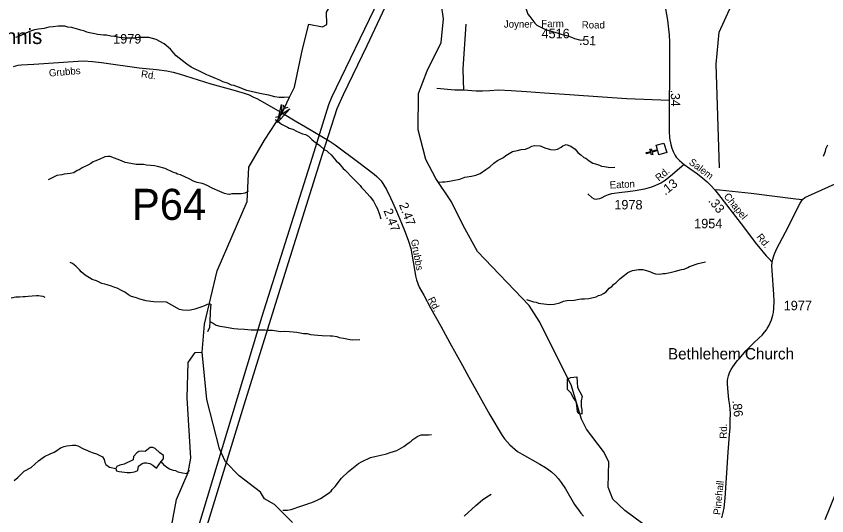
# Model space of a CAD drawing. Extents: x 1547597 to 1699558, y 810033 to 920809.
# Drawn here: x 1655923 to 1666605, y 896662 to 903252 of the extents above; entities that cross this region are included whole.
import ezdxf

# ---------------------------------------------------------------- set-up
doc = ezdxf.new("R2010")
doc.units = 0
for name, color, linetype in [('Exist Civil Demographics Community Label', 7, 'Continuous'), ('Exist Cultural Church CELL', 7, 'Continuous'), ('Exist Cultural Church with Cemetery Label', 7, 'Continuous'), ('Exist Hydrographic Creek Single Shore', 7, 'Continuous'), ('Exist Hydrographic Misc Water Feature', 7, 'Continuous'), ('Exist Road Non-System Type 51', 7, 'Continuous'), ('Exist Road Secondary Mileage Hundredths English Label', 7, 'Continuous'), ('Exist Road Secondary Structure Pipe Attributed CELL', 7, 'Continuous'), ('Exist Road Secondary Structure Pipe CELL', 7, 'Continuous'), ('Exist Road Secondary Structure Pipe Number Label', 7, 'Continuous'), ('Exist Road Secondary Type 41 Attributed', 7, 'Continuous'), ('Exist Road Secondary Type 51 Attributed', 7, 'Continuous'), ('Exist Road Secondary Type 51 Label', 7, 'Continuous'), ('Exist Road Secondary Type 51 Number Label', 7, 'Continuous'), ('Exist Utilities Electrical Transmission Line', 7, 'Continuous')]:
    doc.layers.add(name, color=color, linetype=linetype)

msp = doc.modelspace()

# ---------------------------------------------------------------- linework, layer by layer
at = {"layer": 'Exist Cultural Church CELL'}
msp.add_lwpolyline([(1664392, 901424), (1664377, 901479), (1664304, 901458), (1664312, 901427), (1664297, 901423), (1664288, 901453), (1664230, 901437), (1664226, 901452), (1664284, 901469), (1664275, 901500), (1664290, 901504), (1664299, 901473), (1664372, 901494), (1664357, 901550), (1664459, 901579), (1664495, 901453)], close=True, dxfattribs=at)
at = {"layer": 'Exist Hydrographic Creek Single Shore'}
for points in [[(1665189, 901251), (1665147, 902617), (1665186, 903043), (1665349, 903398), (1665493, 903588), (1665888, 903909), (1666041, 904116), (1666343, 904313), (1666445, 904436), (1666583, 904853), (1666603, 905069), (1666548, 905395), (1666552, 905760), (1666641, 906195), (1666637, 906526), (1666555, 906685), (1666566, 906879), (1666642, 906992), (1666743, 907085), (1667054, 907240), (1667208, 907382)], [(1658374, 898822), (1658404, 899190), (1658570, 899895), (1658965, 900806), (1658987, 901259), (1659196, 901617), (1659421, 901959), (1659526, 902185), (1659589, 902317), (1659694, 902819), (1659778, 903147), (1659958, 903112), (1660018, 903141), (1660010, 903306), (1660120, 903490), (1660176, 903683), (1660160, 903817)], [(1664282, 896483), (1663943, 896730), (1663786, 896881), (1663722, 897040), (1663734, 897374), (1663661, 897510), (1663439, 897804), (1663374, 897936), (1663238, 898389), (1662814, 899228), (1662683, 899437), (1662000, 900147), (1661812, 900489), (1661658, 900801), (1661453, 901110), (1661322, 901362), (1661219, 901755), (1661224, 902231), (1661337, 902531), (1661524, 902904), (1661553, 903219), (1661522, 903430)], [(1657927, 896284), (1658034, 896876), (1658188, 897231), (1658224, 897424), (1658175, 898216), (1658189, 898682), (1658282, 898815), (1658374, 898822)], [(1659564, 896573), (1659325, 896811), (1659193, 896885), (1659144, 896972), (1658863, 897191), (1658682, 897375), (1658601, 897544), (1658433, 898198), (1658374, 898822)], [(1666584, 896614), (1666799, 897144)]]:
    msp.add_lwpolyline(points, dxfattribs=at)
at = {"layer": 'Exist Hydrographic Misc Water Feature'}
for p, q in [((1658474, 899225), (1658468, 899146)), ((1658468, 899146), (1658442, 899090)), ((1658173, 897217), (1658207, 897264))]:
    msp.add_line(p, q, dxfattribs=at)
for points in [[(1662616, 903390), (1662642, 903344), (1662667, 903280), (1662690, 903247), (1662759, 903158), (1662783, 903134), (1662852, 903098), (1662899, 903076), (1663067, 903029), (1663106, 903014), (1663194, 902993), (1663242, 902976), (1663282, 902959), (1663345, 902942), (1663393, 902937)], [(1659526, 902185), (1659454, 902178), (1659390, 902181), (1659330, 902188), (1659251, 902210), (1659177, 902223), (1659133, 902232), (1658964, 902273), (1658928, 902283), (1658865, 902312), (1658825, 902323), (1658793, 902336), (1658761, 902342), (1658706, 902367), (1658646, 902386), (1658614, 902403), (1658531, 902438), (1658481, 902461), (1658435, 902478), (1658400, 902496), (1658229, 902579), (1658170, 902620), (1658032, 902731), (1658000, 902763), (1657957, 902816), (1657872, 902887), (1657767, 902945), (1657672, 902971), (1657608, 902972), (1657528, 902969), (1657488, 902964), (1657408, 902963), (1657380, 902962), (1657284, 902969), (1657256, 902974), (1657216, 902982), (1657168, 902987), (1657112, 903000), (1657072, 903001), (1657032, 903004), (1656993, 903012), (1656961, 903019), (1656889, 903032), (1656853, 903043), (1656813, 903059), (1656774, 903068), (1656718, 903083), (1656650, 903102), (1656602, 903109), (1656563, 903120), (1656475, 903121), (1656410, 903110), (1656354, 903107), (1656290, 903088), (1656258, 903085), (1656218, 903081), (1656162, 903070), (1656098, 903048), (1655977, 902992), (1655912, 902969)], [(1659336, 901889), (1659377, 901864), (1659417, 901829), (1659496, 901786), (1659520, 901775), (1659567, 901762), (1659615, 901736), (1659694, 901702), (1659734, 901692), (1659774, 901669), (1659819, 901626), (1659845, 901604), (1659924, 901546), (1659987, 901491), (1660011, 901479), (1660034, 901459), (1660074, 901424), (1660140, 901345), (1660174, 901312), (1660233, 901245), (1660258, 901223), (1660357, 901115), (1660457, 901019), (1660475, 900993), (1660502, 900961), (1660589, 900871), (1660630, 900814), (1660653, 900766), (1660668, 900742), (1660682, 900709), (1660707, 900649), (1660726, 900577)], [(1661493, 901061), (1661539, 901067), (1661571, 901068), (1661635, 901075), (1661676, 901083), (1661770, 901103), (1661836, 901130), (1661924, 901140), (1661979, 901157), (1662037, 901178), (1662110, 901229), (1662164, 901266), (1662219, 901315), (1662264, 901347), (1662344, 901389), (1662377, 901413), (1662464, 901465), (1662530, 901480), (1662578, 901493), (1662634, 901500), (1662688, 901519), (1662717, 901537), (1662753, 901548), (1662827, 901543), (1662890, 901516), (1662962, 901495), (1663018, 901490), (1663058, 901499), (1663104, 901526), (1663127, 901544), (1663171, 901559), (1663234, 901536), (1663290, 901499), (1663323, 901453), (1663364, 901422), (1663404, 901389), (1663428, 901379), (1663475, 901346), (1663523, 901315), (1663555, 901303), (1663610, 901286), (1663634, 901275), (1663674, 901268), (1663746, 901257), (1663810, 901260)], [(1666613, 901550), (1666588, 901497), (1666584, 901465), (1666557, 901401)], [(1658978, 900940), (1658934, 900919), (1658886, 900910), (1658854, 900907), (1658766, 900908), (1658734, 900901), (1658702, 900903), (1658666, 900914), (1658638, 900928), (1658606, 900939), (1658507, 900985), (1658448, 901016), (1658400, 901036), (1658374, 901045), (1658308, 901058), (1658269, 901071), (1658193, 901112), (1658154, 901129), (1658090, 901158), (1658050, 901168), (1658027, 901181), (1657995, 901191), (1657888, 901245), (1657784, 901271), (1657744, 901278), (1657640, 901285), (1657601, 901294), (1657505, 901296), (1657385, 901316), (1657359, 901324), (1657309, 901343), (1657162, 901401), (1657130, 901402), (1657090, 901395), (1657018, 901360), (1656961, 901341), (1656937, 901329), (1656905, 901308), (1656865, 901287), (1656792, 901250), (1656752, 901225), (1656728, 901215), (1656683, 901186), (1656635, 901178), (1656555, 901168), (1656523, 901160), (1656459, 901149), (1656378, 901113), (1656346, 901093)], [(1658487, 899453), (1658438, 899448), (1658406, 899430), (1658358, 899413), (1658318, 899400), (1658277, 899389), (1658221, 899376), (1658181, 899372), (1658117, 899373), (1658073, 899384), (1657974, 899440), (1657903, 899481), (1657735, 899484), (1657699, 899488), (1657635, 899498), (1657552, 899521), (1657506, 899538), (1657444, 899555), (1657401, 899578), (1657353, 899612), (1657318, 899629), (1657254, 899664), (1657224, 899675), (1657179, 899689), (1657121, 899708), (1657089, 899717), (1657051, 899725), (1656982, 899759), (1656924, 899780), (1656833, 899835), (1656778, 899882), (1656760, 899902), (1656707, 899953), (1656666, 899992), (1656636, 900003)], [(1662648, 899514), (1662702, 899499), (1662741, 899485), (1662773, 899478), (1662805, 899465), (1662837, 899461), (1662949, 899447), (1663013, 899452), (1663085, 899473), (1663133, 899492), (1663181, 899501), (1663277, 899505), (1663342, 899520), (1663374, 899524), (1663414, 899523), (1663470, 899530), (1663566, 899552), (1663596, 899566), (1663630, 899575), (1663661, 899593), (1663697, 899618), (1663738, 899664), (1663770, 899687), (1663799, 899716), (1663825, 899736), (1663878, 899787), (1663939, 899838), (1663985, 899871), (1664043, 899896), (1664124, 899909), (1664180, 899912), (1664243, 899893), (1664283, 899878), (1664307, 899866), (1664347, 899853), (1664403, 899850), (1664449, 899857), (1664475, 899857), (1664539, 899872), (1664611, 899887), (1664691, 899909), (1664724, 899917), (1664772, 899936), (1664796, 899950), (1664909, 899990), (1665005, 900010)], [(1658487, 899453), (1658482, 899415), (1658481, 899343), (1658474, 899225)], [(1658474, 899225), (1658518, 899202), (1658558, 899176), (1658606, 899165), (1658669, 899154), (1658789, 899134), (1658845, 899129), (1658933, 899123), (1659021, 899114), (1659061, 899115), (1659205, 899117), (1659244, 899112), (1659300, 899109), (1659380, 899098), (1659412, 899095), (1659460, 899096), (1659524, 899093), (1659620, 899084), (1659708, 899066), (1659756, 899067), (1659803, 899055), (1659899, 899043), (1659955, 899042), (1660059, 899036), (1660091, 899036), (1660147, 899027), (1660179, 899014), (1660234, 899005), (1660322, 898986), (1660354, 898983), (1660450, 898988)], [(1663376, 898003), (1663338, 898013), (1663319, 898037), (1663305, 898150), (1663291, 898185), (1663264, 898223), (1663238, 898278), (1663190, 898326), (1663188, 898467), (1663233, 898488)], [(1663233, 898488), (1663312, 898496), (1663318, 898356), (1663380, 898239), (1663368, 898177), (1663368, 898103), (1663378, 898062), (1663376, 898003)], [(1659435, 896735), (1659498, 896736), (1659546, 896745), (1659586, 896760), (1659634, 896776), (1659715, 896802), (1659753, 896816), (1659787, 896827), (1659819, 896838), (1659890, 896867), (1659934, 896892), (1660033, 896955), (1660072, 896986), (1660088, 897008), (1660127, 897047), (1660210, 897158), (1660302, 897248), (1660369, 897297), (1660435, 897354), (1660480, 897379), (1660591, 897429), (1660647, 897446), (1660689, 897454), (1660729, 897463), (1660801, 897480), (1660850, 897495), (1660938, 897525), (1661029, 897578), (1661069, 897605), (1661100, 897631), (1661128, 897648), (1661150, 897670), (1661215, 897713), (1661261, 897728), (1661301, 897731), (1661357, 897728), (1661397, 897734)], [(1655897, 897127), (1655946, 897166), (1656029, 897249), (1656120, 897301), (1656216, 897386), (1656296, 897444), (1656371, 897481), (1656423, 897502), (1656460, 897524), (1656506, 897557), (1656553, 897576), (1656591, 897587), (1656665, 897594), (1656705, 897592), (1656737, 897583), (1656808, 897544), (1656863, 897523), (1656887, 897510), (1656935, 897494), (1656983, 897479), (1657062, 897439), (1657084, 897403), (1657091, 897363), (1657102, 897339), (1657152, 897302), (1657234, 897284)], [(1657835, 897377), (1657865, 897413), (1657865, 897456), (1657817, 897492), (1657752, 897549), (1657725, 897563), (1657689, 897563), (1657623, 897512), (1657573, 897515), (1657540, 897510), (1657513, 897492), (1657468, 897444), (1657463, 897401), (1657345, 897344), (1657290, 897331), (1657248, 897311), (1657234, 897284)], [(1657234, 897284), (1657244, 897257), (1657280, 897246), (1657383, 897232), (1657428, 897234), (1657483, 897244), (1657524, 897259), (1657535, 897317), (1657584, 897353), (1657610, 897360), (1657642, 897362), (1657686, 897350), (1657724, 897330), (1657770, 897292), (1657803, 897335), (1657835, 897377)], [(1658173, 897217), (1658114, 897225), (1658058, 897238), (1658025, 897253), (1657995, 897258), (1657943, 897278), (1657908, 897301), (1657878, 897327), (1657835, 897377)], [(1661824, 896658), (1661980, 896800), (1662069, 896874), (1662124, 896913), (1662180, 896948)]]:
    msp.add_lwpolyline(points, dxfattribs=at)
at = {"layer": 'Exist Road Non-System Type 51'}
for points in [[(1661846, 903147), (1661810, 902556), (1661812, 902403), (1661817, 902277)], [(1661817, 902277), (1661702, 902276), (1661464, 902298)], [(1664079, 900950), (1663981, 900933), (1663903, 900925), (1663767, 900907), (1663723, 900895), (1663680, 900877), (1663639, 900855), (1663610, 900844), (1663585, 900839), (1663564, 900836), (1663543, 900839), (1663512, 900854), (1663457, 900910)], [(1665124, 900967), (1665189, 900960), (1665609, 900919), (1666196, 900842), (1666284, 900836)], [(1655858, 899537), (1655916, 899548), (1655966, 899552), (1656014, 899553), (1656043, 899554), (1656080, 899558), (1656134, 899564), (1656190, 899567), (1656216, 899567), (1656243, 899564), (1656272, 899559), (1656302, 899544)]]:
    msp.add_lwpolyline(points, dxfattribs=at)
at = {"layer": 'Exist Road Secondary Structure Pipe Attributed CELL'}
msp.add_lwpolyline([(1659530, 902030), (1659365, 901851), (1659418, 902089), (1659421, 901959)], close=True, dxfattribs=at)
at = {"layer": 'Exist Road Secondary Structure Pipe CELL'}
for p, q in [((1659391, 901932), (1659454, 902035)), ((1659441, 902084), (1659454, 902035)), ((1659503, 902046), (1659454, 902035)), ((1659341, 901922), (1659391, 901932)), ((1659404, 901883), (1659391, 901932))]:
    msp.add_line(p, q, dxfattribs=at)
at = {"layer": 'Exist Road Secondary Type 41 Attributed'}
msp.add_lwpolyline([(1664727, 901297), (1664636, 901221), (1664572, 901164), (1664476, 901084), (1664417, 901049), (1664349, 901020), (1664293, 900997), (1664204, 900972), (1664079, 900950)], dxfattribs=at)
at = {"layer": 'Exist Road Secondary Type 51 Attributed'}
for points in [[(1664481, 903348), (1664504, 903198), (1664519, 903082), (1664527, 903008), (1664533, 902908), (1664534, 902801), (1664534, 902654), (1664532, 902509), (1664530, 902353), (1664529, 902197), (1664529, 902138)], [(1655886, 902588), (1655948, 902604), (1655987, 902609), (1656153, 902620), (1656740, 902660), (1656808, 902661), (1656929, 902655), (1657046, 902640), (1657545, 902570), (1657770, 902547), (1657909, 902530), (1657993, 902512), (1658069, 902492), (1658487, 902360), (1658778, 902280), (1658927, 902237), (1658991, 902213), (1659051, 902185), (1659094, 902164), (1659162, 902127), (1659430, 901971), (1659598, 901871), (1659734, 901793), (1660049, 901606), (1660127, 901554), (1660438, 901320), (1660642, 901166), (1660676, 901138), (1660734, 901079), (1660803, 900965), (1660857, 900854), (1660881, 900799), (1660933, 900680), (1660999, 900520), (1661047, 900405), (1661093, 900286), (1661123, 900186), (1661167, 899939), (1661187, 899828), (1661200, 899775), (1661215, 899727), (1661235, 899678), (1661293, 899572), (1661386, 899398), (1661517, 899162), (1661639, 898942), (1661802, 898646), (1661887, 898492), (1662038, 898221), (1662164, 897995), (1662327, 897722), (1662358, 897676), (1662427, 897599), (1662531, 897512), (1662589, 897474), (1662823, 897345), (1662898, 897298), (1662942, 897269), (1662976, 897240), (1663028, 897194), (1663066, 897153), (1663106, 897100), (1663161, 897017), (1663281, 896811), (1663341, 896728), (1663365, 896696), (1663399, 896657)], [(1664529, 902138), (1663970, 902162), (1663650, 902183), (1663213, 902214), (1662883, 902237), (1662647, 902254), (1662447, 902267), (1662274, 902274), (1662164, 902267), (1662066, 902263), (1661986, 902263), (1661817, 902277)], [(1664529, 902138), (1664527, 901741), (1664532, 901644), (1664549, 901561), (1664564, 901509), (1664579, 901468), (1664592, 901442), (1664607, 901415), (1664622, 901393), (1664666, 901347), (1664727, 901297)], [(1665885, 900009), (1665894, 900049), (1665904, 900077), (1665912, 900103), (1665944, 900180), (1666062, 900402), (1666253, 900786), (1666284, 900836), (1666315, 900861), (1666363, 900881), (1666715, 901039), (1667050, 901179), (1667094, 901191), (1667457, 901304), (1668072, 901488), (1668129, 901513), (1668190, 901552), (1668226, 901576), (1668260, 901607), (1668410, 901750), (1668494, 901824)], [(1664727, 901297), (1664799, 901243), (1664900, 901171), (1664970, 901116), (1665029, 901066), (1665060, 901036), (1665081, 901013), (1665124, 900967), (1665180, 900901), (1665506, 900472), (1665662, 900268), (1665724, 900191), (1665768, 900138), (1665807, 900089), (1665841, 900054), (1665885, 900009)], [(1665220, 896633), (1665238, 896705), (1665251, 896767), (1665264, 896893), (1665282, 897163), (1665292, 897295), (1665300, 897439), (1665323, 897734), (1665330, 897820), (1665333, 897919), (1665336, 898010), (1665326, 898117), (1665316, 898195), (1665304, 898294), (1665299, 898341), (1665295, 898407), (1665297, 898447), (1665302, 898474), (1665309, 898507), (1665329, 898560), (1665346, 898593), (1665368, 898626), (1665411, 898687), (1665430, 898711), (1665454, 898738), (1665475, 898763), (1665540, 898838), (1665592, 898892), (1665640, 898938), (1665715, 899009), (1665752, 899046), (1665786, 899082), (1665809, 899115), (1665821, 899133), (1665843, 899167), (1665876, 899248), (1665894, 899308), (1665903, 899343), (1665909, 899402), (1665912, 899495), (1665907, 899581), (1665883, 899897), (1665882, 899957), (1665885, 900009)]]:
    msp.add_lwpolyline(points, dxfattribs=at)
at = {"layer": 'Exist Utilities Electrical Transmission Line'}
for points in [[(1661121, 904092), (1660544, 902863), (1660232, 902213), (1660149, 902029), (1659953, 901427), (1659465, 899857), (1658924, 898123), (1658385, 896372), (1657978, 895034), (1657741, 894711), (1654989, 891021), (1653942, 889612), (1655350, 886360), (1656055, 884733), (1656336, 884100)], [(1660697, 903468), (1660080, 902178), (1660039, 902082), (1659825, 901389), (1659158, 899289), (1658313, 896482), (1657900, 895172), (1657876, 895103), (1657683, 894826), (1656031, 892592), (1654648, 890743), (1653844, 889673), (1653817, 889632)]]:
    msp.add_lwpolyline(points, dxfattribs=at)

# ---------------------------------------------------------------- texts
at = {"layer": 'Exist Civil Demographics Community Label'}
msp.add_text('Dennis', height=200, dxfattribs=at).set_placement((1655434, 902885))
at = {"layer": 'Exist Cultural Church with Cemetery Label'}
msp.add_text('Bethlehem Church', height=150, dxfattribs=at).set_placement((1664512, 898724))
at = {"layer": 'Exist Road Secondary Mileage Hundredths English Label'}
for s, rotation, p in [('.51', 358.5175, (1663340, 902874)), ('.34', 271.3945, (1664548, 902281)), ('.13', 38.0228, (1664475, 900885)), ('.33', 308.7037, (1665036, 900814)), ('2.47', 290.9394, (1660761, 900688)), ('2.47', 290.9394, (1660965, 900766)), ('.86', 276.069, (1665360, 898182))]:
    msp.add_text(s, height=120, rotation=rotation, dxfattribs=at).set_placement(p)
at = {"layer": 'Exist Road Secondary Structure Pipe Number Label'}
msp.add_text('P64', height=410.1, dxfattribs=at).set_placement((1657449, 900565))
at = {"layer": 'Exist Road Secondary Type 51 Label'}
for s, p in [('Joyner', (1662350, 903101)), ('Farm', (1662843, 903107)), ('Road', (1663376, 903090))]:
    msp.add_text(s, height=95, dxfattribs=at).set_placement(p)
for s, rotation, p in [('Grubbs', 4.7617, (1656358, 902455)), ('Rd.', 352.2195, (1657563, 902446)), ('Salem', 322.8601, (1664779, 901309)), ('Rd.', 40.4737, (1664394, 901068)), ('Eaton', 2.9475, (1663746, 900978)), ('Chapel', 308.9353, (1665241, 900873)), ('Rd.', 308.438, (1665672, 900338)), ('Grubbs', 280.2855, (1661124, 900302)), ('Rd.', 297.5831, (1661343, 899520)), ('Rd.', 89.4567, (1665287, 897679)), ('Pinehall', 84.1055, (1665202, 896670))]:
    msp.add_text(s, height=95, rotation=rotation, dxfattribs=at).set_placement(p)
at = {"layer": 'Exist Road Secondary Type 51 Number Label'}
for s, p in [('4516', (1662845, 902961)), ('1979', (1657200, 902891)), ('1978', (1663805, 900703)), ('1954', (1664857, 900454)), ('1977', (1666037, 899373))]:
    msp.add_text(s, height=125, dxfattribs=at).set_placement(p)

doc.saveas('drawing.dxf')
